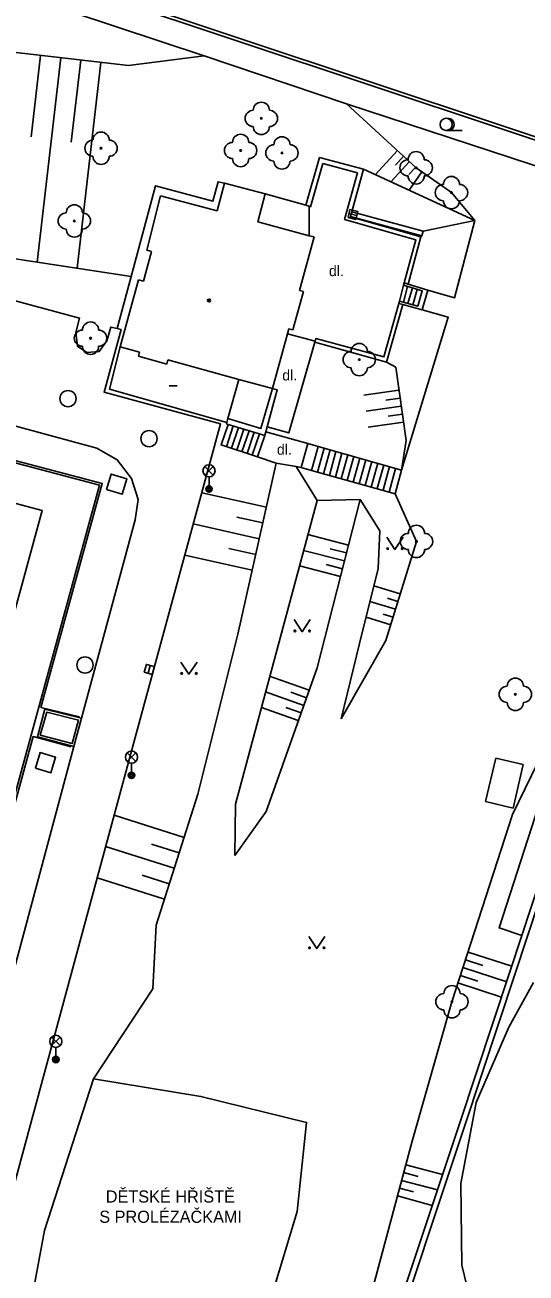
# Model space of a CAD drawing. Extents: x -598233 to -596890, y -1157848 to -1156431.
# Drawn here: x -597756.9 to -597725.9, y -1157558.6 to -1157481.6 of the extents above; entities that cross this region are included whole.
import ezdxf

# ---------------------------------------------------------------- set-up
doc = ezdxf.new("R2010")
doc.units = 0
for name, color, linetype in [('Level 10', 7, 'Continuous'), ('Level 11', 7, 'Continuous'), ('Level 14', 7, 'Continuous'), ('Level 15', 7, 'Continuous'), ('Level 22', 7, 'Continuous'), ('Level 26', 7, 'Continuous'), ('Level 27', 7, 'Continuous'), ('Level 33', 7, 'Continuous'), ('Level 36', 7, 'Continuous'), ('Level 39', 7, 'Continuous'), ('Level 40', 7, 'Continuous'), ('Level 41', 7, 'Continuous'), ('Level 5', 7, 'Continuous'), ('Level 7', 7, 'Continuous'), ('Level 9', 7, 'Continuous')]:
    doc.layers.add(name, color=color, linetype=linetype)

msp = doc.modelspace()

# ---------------------------------------------------------------- linework, layer by layer
at = {"layer": 'Level 10'}
for points in [[(-597753.38, -1157524.39), (-597750.07, -1157512.13), (-597749.89, -1157510.87), (-597750.29, -1157509.59), (-597751.17, -1157508.43), (-597752.44, -1157507.7), (-597767.2199, -1157503.69), (-597767.01, -1157502.85), (-597770.6599, -1157501.78), (-597770.92, -1157502.69), (-597790.44, -1157497.42)], [(-597751.18, -1157500.32), (-597751.57, -1157500.23), (-597751.82, -1157501.09), (-597752.28, -1157501.75), (-597753.05, -1157501.8), (-597753.63, -1157501.42), (-597753.73, -1157500.56), (-597753.5, -1157499.68), (-597761.6599, -1157497.48)], [(-597760.27, -1157563.35), (-597757.27, -1157552.21), (-597750, -1157525.34), (-597744.81, -1157506.2), (-597751.98, -1157504.25), (-597750.94, -1157500.38), (-597751.18, -1157500.32)], [(-597753.85, -1157526.13), (-597753.38, -1157524.39)], [(-597757.83, -1157540.9699), (-597753.85, -1157526.13)]]:
    msp.add_lwpolyline(points, dxfattribs=at)
at = {"layer": 'Level 11'}
for points in [[(-597745.81, -1157483.49), (-597759.45, -1157478.95), (-597773.15, -1157474.39), (-597784.44, -1157470.7), (-597792.87, -1157467.83)], [(-597737.02, -1157486.44), (-597745.81, -1157483.49)], [(-597711.2, -1157493.4099), (-597711.63, -1157494.78), (-597737.02, -1157486.44)], [(-597750.32, -1157497.11), (-597748.82, -1157491.51), (-597745.27, -1157492.46), (-597744.95, -1157491.26), (-597744.55, -1157491.34)], [(-597742.04, -1157492.01), (-597739.54, -1157492.71)], [(-597739.34, -1157492.77), (-597739.32, -1157494.59)], [(-597732.3, -1157494.31), (-597732.38, -1157494.6), (-597736.78, -1157493.4)], [(-597736.7, -1157493.11), (-597732.3, -1157494.31)], [(-597729.11, -1157493.6599), (-597730.36, -1157498.43), (-597732, -1157497.95)], [(-597751.18, -1157500.32), (-597750.32, -1157497.11)], [(-597733.76, -1157498.63), (-597733.51, -1157497.65)], [(-597733.51, -1157497.65), (-597732.35, -1157498), (-597732.62, -1157498.94), (-597733.76, -1157498.63)], [(-597733.27, -1157497.7199), (-597733.52, -1157498.7)], [(-597733.47, -1157497.51), (-597733.51, -1157497.65)], [(-597732.96, -1157497.82), (-597733.24, -1157498.77)], [(-597733.23, -1157497.58), (-597732, -1157497.95)], [(-597732.6599, -1157497.9099), (-597732.93, -1157498.86)], [(-597732, -1157497.95), (-597732.35, -1157499.17)], [(-597733.8, -1157498.77), (-597733.76, -1157498.63)], [(-597732.35, -1157499.17), (-597733.56, -1157498.84)], [(-597732.35, -1157499.17), (-597730.75, -1157499.63), (-597733.63, -1157509.06)], [(-597738.98, -1157501.17), (-597740.59, -1157506.77), (-597741.92, -1157506.39)], [(-597740.67, -1157500.65), (-597738.96, -1157501.11)], [(-597760.45, -1157539.96), (-597760.43, -1157539.85), (-597756.49, -1157525.44), (-597752.26, -1157509.99), (-597769.68, -1157505.38)], [(-597742.51, -1157508.25), (-597744.76, -1157507.51), (-597744.33, -1157506.24)], [(-597744.01, -1157506.34), (-597744.44, -1157507.62)], [(-597743.69, -1157506.44), (-597744.12, -1157507.7199)], [(-597743.36, -1157506.54), (-597743.8, -1157507.83)], [(-597743.04, -1157506.63), (-597743.48, -1157507.93)], [(-597742.7199, -1157506.73), (-597743.1599, -1157508.04)], [(-597742.4, -1157506.83), (-597742.84, -1157508.14)], [(-597742.07, -1157506.93), (-597742.51, -1157508.25)], [(-597739.4099, -1157507.42), (-597742.01, -1157506.71)], [(-597739.4099, -1157507.42), (-597739.83, -1157508.9099)], [(-597738.78, -1157507.6), (-597739.4099, -1157507.42)], [(-597760.34, -1157528.17), (-597762.63, -1157536.57), (-597775.43, -1157533.1599), (-597768.58, -1157508.1599), (-597755.8, -1157511.55), (-597759.93, -1157526.67)], [(-597739.19, -1157509.09), (-597738.78, -1157507.6)], [(-597738.82, -1157509.19), (-597738.4099, -1157507.71)], [(-597733.63, -1157509.06), (-597738.78, -1157507.6)], [(-597738.45, -1157509.29), (-597738.04, -1157507.81)], [(-597738.08, -1157509.4), (-597737.68, -1157507.9099)], [(-597737.71, -1157509.5), (-597737.31, -1157508.02)], [(-597737.35, -1157509.6), (-597736.94, -1157508.12)], [(-597736.98, -1157509.7), (-597736.57, -1157508.23)], [(-597741.36, -1157508.63), (-597742.51, -1157508.25)], [(-597740.14, -1157508.85), (-597741.36, -1157508.63)], [(-597739.83, -1157508.9099), (-597740.14, -1157508.85)], [(-597739.19, -1157509.09), (-597739.83, -1157508.9099)], [(-597736.61, -1157509.8), (-597736.2, -1157508.33)], [(-597736.24, -1157509.9099), (-597735.84, -1157508.43)], [(-597735.87, -1157510.01), (-597735.4699, -1157508.54)], [(-597735.51, -1157510.11), (-597735.1, -1157508.64)], [(-597735.14, -1157510.21), (-597734.73, -1157508.75)], [(-597734.77, -1157510.31), (-597734.37, -1157508.85)], [(-597734.4, -1157510.42), (-597734, -1157508.96)], [(-597734.02, -1157510.52), (-597739.19, -1157509.09)], [(-597733.63, -1157509.06), (-597734.02, -1157510.52)], [(-597726.2, -1157537.79), (-597727.61, -1157537.33), (-597722.5, -1157521.55)], [(-597753.85, -1157526.13), (-597756.1, -1157525.54), (-597755.63, -1157523.82), (-597753.38, -1157524.39)], [(-597755.52, -1157524), (-597753.56, -1157524.5), (-597753.96, -1157525.95), (-597755.92, -1157525.43), (-597755.52, -1157524)], [(-597728.45, -1157529.53), (-597727.82, -1157526.84)], [(-597727.82, -1157526.84), (-597726.12, -1157527.24)], [(-597726.12, -1157527.24), (-597726.75, -1157529.93)], [(-597726.75, -1157529.93), (-597728.45, -1157529.53)], [(-597727.02, -1157543.46), (-597725.48, -1157540.71)], [(-597729.02, -1157548.11), (-597727.02, -1157543.46)], [(-597752.64, -1157546.64), (-597746.01, -1157547.73), (-597739.49, -1157549.34), (-597740.07, -1157554.84), (-597743.01, -1157564.59), (-597748.9, -1157563.8), (-597749.6599, -1157563.19), (-597756.59, -1157561)], [(-597729.9699, -1157553.11), (-597729.02, -1157548.11)], [(-597729.92, -1157558.15), (-597729.9699, -1157553.11)], [(-597728.69, -1157563.1599), (-597729.92, -1157558.15)]]:
    msp.add_lwpolyline(points, dxfattribs=at)
at = {"layer": 'Level 14'}
for points in [[(-597799.24, -1157486.67), (-597797.09, -1157483.4099), (-597795.33, -1157478.73), (-597786.69, -1157482.23), (-597781.05, -1157481.9699), (-597772.62, -1157483.9699), (-597761.33, -1157482.83), (-597750.4699, -1157484.09), (-597745.81, -1157483.49)], [(-597737.02, -1157486.44), (-597732.73, -1157490.4), (-597730.55, -1157491.93), (-597729.11, -1157493.6599)], [(-597735.98, -1157490.49), (-597729.11, -1157493.6599)], [(-597729.11, -1157493.6599), (-597732.3, -1157494.31)], [(-597761.6599, -1157497.48), (-597758.83, -1157495.81), (-597750.32, -1157497.11)], [(-597734.55, -1157502.39), (-597733.99, -1157502.71), (-597733.35, -1157507.24), (-597733.63, -1157509.06)], [(-597752.64, -1157546.64), (-597748.9699, -1157541.1), (-597748.77, -1157537.1599), (-597746.2, -1157529.07), (-597743.73, -1157519.2), (-597741.36, -1157508.63)], [(-597740.14, -1157508.85), (-597738.84, -1157510.95)], [(-597737.36, -1157524.42), (-597734.6, -1157519.58), (-597732.71, -1157513.4699), (-597734.02, -1157510.52)], [(-597743.9099, -1157532.87), (-597741.98, -1157530.14), (-597738.84, -1157521.27), (-597736.18, -1157510.87)], [(-597743.9099, -1157532.87), (-597743.88, -1157529.7), (-597738.84, -1157510.95)], [(-597738.84, -1157510.95), (-597736.18, -1157510.87)], [(-597736.18, -1157510.87), (-597734.96, -1157512.82), (-597735.08, -1157515.14), (-597736.2199, -1157519.78), (-597737.36, -1157524.42)], [(-597722.5, -1157521.55), (-597726.79, -1157530.33), (-597730.52, -1157541.89), (-597732.98, -1157550.49), (-597735.37, -1157559.4099), (-597735.08, -1157564.5)], [(-597752.64, -1157546.64), (-597755.6599, -1157556.01), (-597756.59, -1157561)]]:
    msp.add_lwpolyline(points, dxfattribs=at)
at = {"layer": 'Level 15'}
for points in [[(-597755.9, -1157483.46), (-597756.49, -1157488.49)], [(-597754.6599, -1157483.6), (-597756.12, -1157496.2199)], [(-597753.42, -1157483.75), (-597754.01, -1157488.81)], [(-597752.18, -1157483.89), (-597753.65, -1157496.6)], [(-597735.25, -1157490.83), (-597733.88, -1157489.34)], [(-597734.01, -1157490.23), (-597733.51, -1157489.68)], [(-597734.29, -1157491.27), (-597733.14, -1157490.02)], [(-597733.19, -1157490.81), (-597732.78, -1157490.4)], [(-597733.17, -1157491.79), (-597732.37, -1157490.65)], [(-597735.96, -1157504.43), (-597733.79, -1157504.12)], [(-597735.82, -1157505.42), (-597733.65, -1157505.11)], [(-597734.59, -1157504.74), (-597733.7199, -1157504.62)], [(-597734.45, -1157505.73), (-597733.58, -1157505.61)], [(-597735.68, -1157506.4099), (-597733.51, -1157506.1)], [(-597741.9699, -1157511.35), (-597745.96, -1157510.46)], [(-597742.19, -1157512.33), (-597743.8, -1157511.9699)], [(-597742.4099, -1157513.3), (-597746.49, -1157512.39)], [(-597736.9, -1157513.7), (-597739.4099, -1157513.05)], [(-597742.85, -1157515.25), (-597747.01, -1157514.32)], [(-597742.63, -1157514.28), (-597744.28, -1157513.9099)], [(-597737.15, -1157514.6599), (-597739.67, -1157514.02)], [(-597737.03, -1157514.18), (-597738.03, -1157513.92)], [(-597737.4, -1157515.63), (-597739.93, -1157514.98)], [(-597737.27, -1157515.15), (-597738.28, -1157514.89)], [(-597733.71, -1157516.7), (-597735.34, -1157516.2)], [(-597734.01, -1157517.6599), (-597735.58, -1157517.17)], [(-597733.86, -1157517.18), (-597734.5, -1157516.98)], [(-597734.3, -1157518.61), (-597735.82, -1157518.15)], [(-597734.15, -1157518.14), (-597734.77, -1157517.95)], [(-597739.33, -1157522.65), (-597741.77, -1157521.79)], [(-597739.6599, -1157523.59), (-597742.03, -1157522.75)], [(-597739.49, -1157523.12), (-597740.46, -1157522.78)], [(-597740, -1157524.53), (-597742.28, -1157523.7199)], [(-597739.83, -1157524.06), (-597740.76, -1157523.73)], [(-597747.05, -1157531.74), (-597751.36, -1157530.37)], [(-597747.65, -1157533.65), (-597751.89, -1157532.3)], [(-597747.35, -1157532.69), (-597749.06, -1157532.15)], [(-597748.26, -1157535.55), (-597752.4099, -1157534.23)], [(-597747.96, -1157534.6), (-597749.63, -1157534.07)], [(-597729.53, -1157538.83), (-597726.83, -1157539.7)], [(-597729.84, -1157539.78), (-597727.14, -1157540.65)], [(-597729.69, -1157539.31), (-597728.61, -1157539.6599)], [(-597729.99, -1157540.26), (-597728.92, -1157540.61)], [(-597730.15, -1157540.73), (-597727.46, -1157541.6)], [(-597733.37, -1157551.95), (-597731.1, -1157552.56)], [(-597733.63, -1157552.92), (-597731.42, -1157553.51)], [(-597733.5, -1157552.43), (-597732.61, -1157552.67)], [(-597733.76, -1157553.4), (-597732.89, -1157553.63)], [(-597733.89, -1157553.88), (-597731.74, -1157554.46)]]:
    msp.add_lwpolyline(points, dxfattribs=at)
at = {"layer": 'Level 22'}
for centre in [(-597742.28, -1157487.35), (-597752.17, -1157489.19), (-597743.56, -1157489.33), (-597741.01, -1157489.48), (-597732.73, -1157490.4), (-597730.55, -1157491.93), (-597753.82, -1157493.68), (-597752.82, -1157500.92), (-597736.24, -1157502.24), (-597732.71, -1157513.4699), (-597726.61, -1157522.9099), (-597730.52, -1157541.89)]:
    msp.add_circle(centre, 0.05, dxfattribs=at)
for centre, start, end in [((-597742.28, -1157486.85), 0, 180), ((-597742.78, -1157487.35), 90, 270), ((-597741.78, -1157487.35), 270, 90), ((-597752.17, -1157488.69), 0, 180), ((-597742.28, -1157487.85), 180, 0), ((-597752.67, -1157489.19), 90, 270), ((-597751.67, -1157489.19), 270, 90), ((-597744.06, -1157489.33), 90, 270), ((-597743.56, -1157488.83), 0, 180), ((-597743.06, -1157489.33), 270, 90), ((-597741.01, -1157488.98), 0, 180), ((-597752.17, -1157489.69), 180, 0), ((-597741.51, -1157489.48), 90, 270), ((-597740.51, -1157489.48), 270, 90), ((-597732.73, -1157489.9), 0, 180), ((-597743.56, -1157489.83), 180, 0), ((-597741.01, -1157489.98), 180, 0), ((-597733.23, -1157490.4), 90, 270), ((-597732.23, -1157490.4), 270, 90), ((-597732.73, -1157490.9), 180, 0), ((-597730.55, -1157491.43), 0, 180), ((-597731.05, -1157491.93), 90, 270), ((-597730.05, -1157491.93), 270, 90), ((-597753.82, -1157493.18), 0, 180), ((-597730.55, -1157492.43), 180, 0), ((-597754.32, -1157493.68), 90, 270), ((-597753.32, -1157493.68), 270, 90), ((-597753.82, -1157494.18), 180, 0), ((-597753.32, -1157500.92), 90, 270), ((-597752.82, -1157500.42), 0, 180), ((-597752.32, -1157500.92), 270, 90), ((-597736.24, -1157501.74), 0, 180), ((-597752.82, -1157501.42), 180, 0), ((-597736.74, -1157502.24), 90, 270), ((-597735.74, -1157502.24), 270, 90), ((-597736.24, -1157502.74), 180, 0), ((-597732.71, -1157512.9699), 0, 180), ((-597733.21, -1157513.4699), 90, 270), ((-597732.21, -1157513.4699), 270, 90), ((-597732.71, -1157513.9699), 180, 0), ((-597726.61, -1157522.4099), 0, 180), ((-597727.11, -1157522.9099), 90, 270), ((-597726.11, -1157522.9099), 270, 90), ((-597726.61, -1157523.4099), 180, 0), ((-597730.52, -1157541.39), 0, 180), ((-597731.02, -1157541.89), 90, 270), ((-597730.02, -1157541.89), 270, 90), ((-597730.52, -1157542.39), 180, 0)]:
    msp.add_arc(centre, 0.5, start, end, dxfattribs=at)
at = {"layer": 'Level 26'}
for points in [[(-597751.8345, -1157510.2616), (-597750.8784, -1157510.5545), (-597750.5855, -1157509.5984), (-597751.5416, -1157509.3055)], [(-597756.2245, -1157527.4616), (-597755.2684, -1157527.7545), (-597754.9755, -1157526.7984), (-597755.9316, -1157526.5055)]]:
    msp.add_lwpolyline(points, close=True, dxfattribs=at)
at = {"layer": 'Level 27'}
for p, q in [((-597736.8725, -1157493.2194), (-597736.3875, -1157493.3406)), ((-597749.2679, -1157521.6106), (-597749.1321, -1157521.1294))]:
    msp.add_line(p, q, dxfattribs=at)
for points in [[(-597736.9331, -1157493.4619), (-597736.4481, -1157493.5831), (-597736.3269, -1157493.0981), (-597736.8119, -1157492.9769)], [(-597749.0273, -1157521.6785), (-597748.8915, -1157521.1973), (-597749.3727, -1157521.0615), (-597749.5085, -1157521.5427)]]:
    msp.add_lwpolyline(points, close=True, dxfattribs=at)
for centre in [(-597754.21, -1157504.65), (-597749.21, -1157507.12), (-597753.1599, -1157521.1)]:
    msp.add_circle(centre, 0.5, dxfattribs=at)
at = {"layer": 'Level 33'}
for p, q in [((-597745.775, -1157509.37), (-597745.245, -1157508.84)), ((-597745.775, -1157508.84), (-597745.245, -1157509.37)), ((-597745.51, -1157509.48), (-597745.51, -1157510.23)), ((-597750.555, -1157527.0499), (-597750.025, -1157526.5199)), ((-597750.555, -1157526.5199), (-597750.025, -1157527.0499)), ((-597750.29, -1157527.1599), (-597750.29, -1157527.9099)), ((-597755.225, -1157544.6), (-597754.695, -1157544.07)), ((-597755.225, -1157544.07), (-597754.695, -1157544.6)), ((-597754.96, -1157544.71), (-597754.96, -1157545.46))]:
    msp.add_line(p, q, dxfattribs=at)
for centre, radius in [((-597745.51, -1157509.105), 0.375), ((-597745.51, -1157510.23), 0.2), ((-597745.51, -1157510.23), 0.1445), ((-597745.51, -1157510.23), 0.0876), ((-597750.29, -1157526.7849), 0.375), ((-597750.29, -1157527.9099), 0.2), ((-597750.29, -1157527.9099), 0.1445), ((-597750.29, -1157527.9099), 0.0876), ((-597754.96, -1157544.335), 0.375), ((-597754.96, -1157545.46), 0.2), ((-597754.96, -1157545.46), 0.1445), ((-597754.96, -1157545.46), 0.0876)]:
    msp.add_circle(centre, radius, dxfattribs=at)
at = {"layer": 'Level 36'}
msp.add_line((-597730.88, -1157488.0949), (-597729.88, -1157488.0949), dxfattribs=at)
for points in [[(-597734.54, -1157513.21), (-597734.04, -1157513.96), (-597733.54, -1157513.21)], [(-597740.26, -1157518.29), (-597739.76, -1157519.04), (-597739.26, -1157518.29)], [(-597747.25, -1157520.92), (-597746.75, -1157521.67), (-597746.25, -1157520.92)], [(-597739.36, -1157537.86), (-597738.86, -1157538.61), (-597738.36, -1157537.86)]]:
    msp.add_lwpolyline(points, dxfattribs=at)
for centre, radius in [((-597730.88, -1157487.7195), 0.375), ((-597734.4902, -1157513.9098), 0.05), ((-597733.5908, -1157513.9098), 0.05), ((-597740.2102, -1157518.9898), 0.05), ((-597739.3108, -1157518.9898), 0.05), ((-597747.2002, -1157521.6198), 0.05), ((-597746.3008, -1157521.6198), 0.05), ((-597739.3102, -1157538.5598), 0.05), ((-597738.4108, -1157538.5598), 0.05)]:
    msp.add_circle(centre, radius, dxfattribs=at)
msp.add_arc((-597730.755, -1157487.7195), 0.375, 260.405931, 99.594069, dxfattribs=at)
at = {"layer": 'Level 39'}
msp.add_line((-597747.9699, -1157503.86), (-597747.4699, -1157503.86), dxfattribs=at)
for radius in [0.09, 0.0398]:
    msp.add_circle((-597745.51, -1157498.59), radius, dxfattribs=at)
at = {"layer": 'Level 5'}
for points in [[(-597745.01, -1157493.06), (-597744.55, -1157491.34)], [(-597744.55, -1157491.34), (-597742.04, -1157492.01)], [(-597742.04, -1157492.01), (-597742.5, -1157493.73)], [(-597749.34, -1157495.49), (-597748.5, -1157492.13)], [(-597748.5, -1157492.13), (-597745.01, -1157493.06)], [(-597742.5, -1157493.73), (-597739.32, -1157494.59)], [(-597739.03, -1157494.67), (-597739.93, -1157497.9699)], [(-597739.32, -1157494.59), (-597739.03, -1157494.67)], [(-597749.56, -1157497.4), (-597749.06, -1157495.57)], [(-597749.06, -1157495.57), (-597749.34, -1157495.49)], [(-597750.99, -1157501.46), (-597749.87, -1157497.32)], [(-597749.87, -1157497.32), (-597749.56, -1157497.4)], [(-597739.68, -1157498.04), (-597740.34, -1157500.4099)], [(-597739.93, -1157497.9699), (-597739.68, -1157498.04)], [(-597740.58, -1157500.34), (-597740.67, -1157500.65)], [(-597740.34, -1157500.4099), (-597740.58, -1157500.34)], [(-597740.67, -1157500.65), (-597741.59, -1157504.03)], [(-597751.6599, -1157504.06), (-597750.99, -1157501.46)], [(-597749.8, -1157501.78), (-597750.99, -1157501.46)], [(-597749.87, -1157502.03), (-597749.8, -1157501.78)], [(-597748.12, -1157502.53), (-597749.87, -1157502.03)], [(-597748.05, -1157502.26), (-597748.12, -1157502.53)], [(-597743.6599, -1157503.4699), (-597748.05, -1157502.26)], [(-597743.6599, -1157503.4699), (-597744.34, -1157505.88)], [(-597741.59, -1157504.03), (-597743.6599, -1157503.4699)], [(-597744.4099, -1157506.12), (-597751.6599, -1157504.06)], [(-597744.34, -1157505.88), (-597744.4099, -1157506.12)]]:
    msp.add_lwpolyline(points, dxfattribs=at)
at = {"layer": 'Level 7'}
for points in [[(-597818.31, -1157539.98), (-597812.93, -1157524.9699), (-597803.2199, -1157497.42), (-597792.62, -1157466.09), (-597711.14, -1157493.2199)], [(-597792.87, -1157467.83), (-597792.38, -1157466.38), (-597711.2, -1157493.4099)], [(-597739.54, -1157492.71), (-597738.69, -1157489.77), (-597735.98, -1157490.49)], [(-597733.23, -1157497.58), (-597733.4699, -1157497.51), (-597732.74, -1157494.84), (-597737.15, -1157493.59), (-597736.35, -1157490.7), (-597738.48, -1157490.14), (-597739.25, -1157492.8), (-597739.34, -1157492.77)], [(-597735.98, -1157490.49), (-597736.7, -1157493.11)], [(-597739.34, -1157492.77), (-597739.54, -1157492.71)], [(-597736.78, -1157493.4), (-597736.79, -1157493.43), (-597732.43, -1157494.67), (-597733.23, -1157497.58)], [(-597736.7, -1157493.11), (-597736.78, -1157493.4)], [(-597738.96, -1157501.11), (-597738.9099, -1157500.93), (-597734.7199, -1157502.08), (-597733.8, -1157498.77)], [(-597733.56, -1157498.84), (-597734.55, -1157502.39)], [(-597733.8, -1157498.77), (-597733.56, -1157498.84)], [(-597738.98, -1157501.17), (-597738.96, -1157501.11)], [(-597734.55, -1157502.39), (-597738.98, -1157501.17)], [(-597744.34, -1157505.88), (-597742.31, -1157506.49), (-597741.59, -1157504.03)], [(-597741.59, -1157504.03), (-597741.3, -1157504.11), (-597741.92, -1157506.39)], [(-597744.33, -1157506.24), (-597744.43, -1157506.21), (-597744.4099, -1157506.12)], [(-597742.07, -1157506.93), (-597744.33, -1157506.24)], [(-597741.92, -1157506.39), (-597742.01, -1157506.71)], [(-597742.01, -1157506.71), (-597742.07, -1157506.93)], [(-597735.48, -1157566.79), (-597734.75, -1157564.61), (-597729.73, -1157549.53), (-597726.61, -1157540.15), (-597720.78, -1157522.45), (-597702.06, -1157520.39)], [(-597721.04, -1157522.12), (-597726.2, -1157537.79)], [(-597726.2, -1157537.79), (-597726.94, -1157540.04), (-597730.06, -1157549.42), (-597735.08, -1157564.5)]]:
    msp.add_lwpolyline(points, dxfattribs=at)
at = {"layer": 'Level 9'}
for points in [[(-597753.51, -1157524.3), (-597755.88, -1157523.7199), (-597752.1, -1157509.9), (-597768.74, -1157505.5), (-597767.96, -1157502.73)], [(-597760.19, -1157539.51), (-597756.36, -1157525.52), (-597754.01, -1157526.15)]]:
    msp.add_lwpolyline(points, dxfattribs=at)

# ---------------------------------------------------------------- texts
at = {"layer": 'Level 40'}
for p in [(-597738.11, -1157497.09), (-597740.99, -1157503.53), (-597741.32, -1157508.11)]:
    msp.add_text('dl.', height=0.65, dxfattribs=at).set_placement(p)
at = {"layer": 'Level 41'}
for s, p in [('DĚTSKÉ HŘIŠTĚ', (-597751.88, -1157554.29)), ('S PROLÉZAČKAMI', (-597752.28, -1157555.54))]:
    msp.add_text(s, height=0.75, dxfattribs=at).set_placement(p)

doc.saveas('drawing.dxf')
